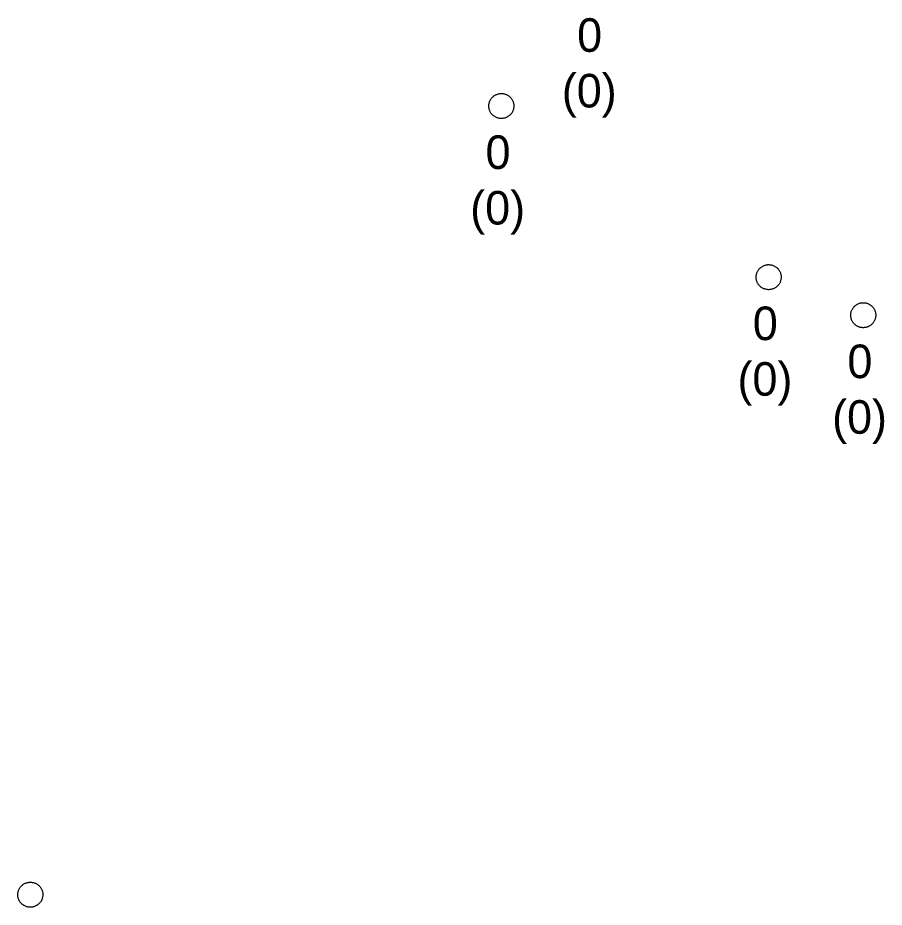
# Model space of a CAD drawing. Extents: x -606452 to -604459, y -1157823 to -1156972.
# Drawn here: x -604882 to -604864.69, y -1157475.51 to -1157457.74 of the extents above; entities that cross this region are included whole.
import ezdxf

# ---------------------------------------------------------------- set-up
doc = ezdxf.new("R2010")
doc.units = 0
doc.layers.add('Vstupní šachta stoky', color=7, linetype='Continuous')

msp = doc.modelspace()

# ---------------------------------------------------------------- linework, layer by layer
at = {"layer": 'Vstupní šachta stoky'}
for p, q in [((-604872.353, -1157459.25), (-604872.34, -1157459.25)), ((-604867.013, -1157462.67), (-604867, -1157462.67)), ((-604865.123, -1157463.43), (-604865.11, -1157463.43)), ((-604881.763, -1157475.01), (-604881.75, -1157475.01))]:
    msp.add_line(p, q, dxfattribs=at)
for points in [[(-604872.34, -1157459.25), (-604872.327, -1157459.25), (-604872.314, -1157459.251), (-604872.301, -1157459.253), (-604872.288, -1157459.256), (-604872.275, -1157459.259), (-604872.262, -1157459.262), (-604872.25, -1157459.267), (-604872.238, -1157459.272), (-604872.226, -1157459.278), (-604872.214, -1157459.284), (-604872.203, -1157459.291), (-604872.192, -1157459.299), (-604872.182, -1157459.307), (-604872.172, -1157459.315), (-604872.162, -1157459.324), (-604872.153, -1157459.334), (-604872.145, -1157459.344), (-604872.137, -1157459.355), (-604872.129, -1157459.366), (-604872.122, -1157459.377), (-604872.116, -1157459.389), (-604872.111, -1157459.401), (-604872.106, -1157459.413), (-604872.101, -1157459.425), (-604872.098, -1157459.438), (-604872.095, -1157459.451), (-604872.093, -1157459.464), (-604872.091, -1157459.477), (-604872.09, -1157459.49), (-604872.09, -1157459.503), (-604872.091, -1157459.517), (-604872.092, -1157459.53), (-604872.094, -1157459.543), (-604872.096, -1157459.556), (-604872.1, -1157459.568), (-604872.103, -1157459.581), (-604872.108, -1157459.593), (-604872.113, -1157459.606), (-604872.119, -1157459.617), (-604872.126, -1157459.629), (-604872.133, -1157459.64), (-604872.14, -1157459.651), (-604872.149, -1157459.661), (-604872.157, -1157459.671), (-604872.167, -1157459.68), (-604872.177, -1157459.689), (-604872.187, -1157459.698), (-604872.197, -1157459.705), (-604872.208, -1157459.713), (-604872.22, -1157459.719), (-604872.232, -1157459.725), (-604872.244, -1157459.731), (-604872.256, -1157459.735), (-604872.268, -1157459.74), (-604872.281, -1157459.743), (-604872.294, -1157459.746), (-604872.307, -1157459.748), (-604872.32, -1157459.749), (-604872.333, -1157459.75), (-604872.347, -1157459.75), (-604872.36, -1157459.749), (-604872.373, -1157459.748), (-604872.386, -1157459.746), (-604872.399, -1157459.743), (-604872.412, -1157459.74), (-604872.424, -1157459.735), (-604872.436, -1157459.731), (-604872.448, -1157459.725), (-604872.46, -1157459.719), (-604872.472, -1157459.713), (-604872.483, -1157459.705), (-604872.493, -1157459.698), (-604872.503, -1157459.689), (-604872.513, -1157459.68), (-604872.523, -1157459.671), (-604872.531, -1157459.661), (-604872.54, -1157459.651), (-604872.547, -1157459.64), (-604872.554, -1157459.629), (-604872.561, -1157459.617), (-604872.567, -1157459.606), (-604872.572, -1157459.593), (-604872.577, -1157459.581), (-604872.58, -1157459.568), (-604872.584, -1157459.556), (-604872.586, -1157459.543), (-604872.588, -1157459.53), (-604872.589, -1157459.517), (-604872.59, -1157459.503), (-604872.59, -1157459.49), (-604872.589, -1157459.477), (-604872.587, -1157459.464), (-604872.585, -1157459.451), (-604872.582, -1157459.438), (-604872.579, -1157459.425), (-604872.574, -1157459.413), (-604872.569, -1157459.401), (-604872.564, -1157459.389), (-604872.558, -1157459.377), (-604872.551, -1157459.366)], [(-604872.551, -1157459.366), (-604872.543, -1157459.355), (-604872.535, -1157459.344), (-604872.527, -1157459.334), (-604872.518, -1157459.324), (-604872.508, -1157459.315), (-604872.498, -1157459.307), (-604872.488, -1157459.299), (-604872.477, -1157459.291), (-604872.466, -1157459.284), (-604872.454, -1157459.278), (-604872.442, -1157459.272), (-604872.43, -1157459.267), (-604872.418, -1157459.262), (-604872.405, -1157459.259), (-604872.392, -1157459.256), (-604872.379, -1157459.253), (-604872.366, -1157459.251), (-604872.353, -1157459.25)], [(-604867, -1157462.67), (-604866.987, -1157462.67), (-604866.974, -1157462.671), (-604866.961, -1157462.673), (-604866.948, -1157462.676), (-604866.935, -1157462.679), (-604866.922, -1157462.682), (-604866.91, -1157462.687), (-604866.898, -1157462.692), (-604866.886, -1157462.698), (-604866.874, -1157462.704), (-604866.863, -1157462.711), (-604866.852, -1157462.719), (-604866.842, -1157462.727), (-604866.832, -1157462.735), (-604866.822, -1157462.744), (-604866.813, -1157462.754), (-604866.805, -1157462.764), (-604866.797, -1157462.775), (-604866.789, -1157462.786), (-604866.782, -1157462.797), (-604866.776, -1157462.809), (-604866.771, -1157462.821), (-604866.766, -1157462.833), (-604866.761, -1157462.845), (-604866.758, -1157462.858), (-604866.755, -1157462.871), (-604866.753, -1157462.884), (-604866.751, -1157462.897), (-604866.75, -1157462.91), (-604866.75, -1157462.923), (-604866.751, -1157462.937), (-604866.752, -1157462.95), (-604866.754, -1157462.963), (-604866.756, -1157462.976), (-604866.76, -1157462.988), (-604866.763, -1157463.001), (-604866.768, -1157463.013), (-604866.773, -1157463.026), (-604866.779, -1157463.037), (-604866.786, -1157463.049), (-604866.793, -1157463.06), (-604866.8, -1157463.071), (-604866.809, -1157463.081), (-604866.817, -1157463.091), (-604866.827, -1157463.1), (-604866.837, -1157463.109), (-604866.847, -1157463.118), (-604866.857, -1157463.125), (-604866.868, -1157463.133), (-604866.88, -1157463.139), (-604866.892, -1157463.145), (-604866.904, -1157463.151), (-604866.916, -1157463.155), (-604866.928, -1157463.16), (-604866.941, -1157463.163), (-604866.954, -1157463.166), (-604866.967, -1157463.168), (-604866.98, -1157463.169), (-604866.993, -1157463.17), (-604867.007, -1157463.17), (-604867.02, -1157463.169), (-604867.033, -1157463.168), (-604867.046, -1157463.166), (-604867.059, -1157463.163), (-604867.072, -1157463.16), (-604867.084, -1157463.155), (-604867.096, -1157463.151), (-604867.108, -1157463.145), (-604867.12, -1157463.139), (-604867.132, -1157463.133), (-604867.143, -1157463.125), (-604867.153, -1157463.118), (-604867.163, -1157463.109), (-604867.173, -1157463.1), (-604867.183, -1157463.091), (-604867.191, -1157463.081), (-604867.2, -1157463.071), (-604867.207, -1157463.06), (-604867.214, -1157463.049), (-604867.221, -1157463.037), (-604867.227, -1157463.026), (-604867.232, -1157463.013), (-604867.237, -1157463.001), (-604867.24, -1157462.988), (-604867.244, -1157462.976), (-604867.246, -1157462.963), (-604867.248, -1157462.95), (-604867.249, -1157462.937), (-604867.25, -1157462.923), (-604867.25, -1157462.91), (-604867.249, -1157462.897), (-604867.247, -1157462.884), (-604867.245, -1157462.871), (-604867.242, -1157462.858), (-604867.239, -1157462.845), (-604867.234, -1157462.833), (-604867.229, -1157462.821), (-604867.224, -1157462.809), (-604867.218, -1157462.797), (-604867.211, -1157462.786)], [(-604867.211, -1157462.786), (-604867.203, -1157462.775), (-604867.195, -1157462.764), (-604867.187, -1157462.754), (-604867.178, -1157462.744), (-604867.168, -1157462.735), (-604867.158, -1157462.727), (-604867.148, -1157462.719), (-604867.137, -1157462.711), (-604867.126, -1157462.704), (-604867.114, -1157462.698), (-604867.102, -1157462.692), (-604867.09, -1157462.687), (-604867.078, -1157462.682), (-604867.065, -1157462.679), (-604867.052, -1157462.676), (-604867.039, -1157462.673), (-604867.026, -1157462.671), (-604867.013, -1157462.67)], [(-604865.11, -1157463.43), (-604865.097, -1157463.43), (-604865.084, -1157463.431), (-604865.071, -1157463.433), (-604865.058, -1157463.436), (-604865.045, -1157463.439), (-604865.032, -1157463.442), (-604865.02, -1157463.447), (-604865.008, -1157463.452), (-604864.996, -1157463.458), (-604864.984, -1157463.464), (-604864.973, -1157463.471), (-604864.962, -1157463.479), (-604864.952, -1157463.487), (-604864.942, -1157463.495), (-604864.932, -1157463.504), (-604864.923, -1157463.514), (-604864.915, -1157463.524), (-604864.907, -1157463.535), (-604864.899, -1157463.546), (-604864.892, -1157463.557), (-604864.886, -1157463.569), (-604864.881, -1157463.581), (-604864.876, -1157463.593), (-604864.871, -1157463.605), (-604864.868, -1157463.618), (-604864.865, -1157463.631), (-604864.863, -1157463.644), (-604864.861, -1157463.657), (-604864.86, -1157463.67), (-604864.86, -1157463.683), (-604864.861, -1157463.697), (-604864.862, -1157463.71), (-604864.864, -1157463.723), (-604864.866, -1157463.736), (-604864.87, -1157463.748), (-604864.873, -1157463.761), (-604864.878, -1157463.773), (-604864.883, -1157463.786), (-604864.889, -1157463.797), (-604864.896, -1157463.809), (-604864.903, -1157463.82), (-604864.91, -1157463.831), (-604864.919, -1157463.841), (-604864.927, -1157463.851), (-604864.937, -1157463.86), (-604864.947, -1157463.869), (-604864.957, -1157463.878), (-604864.967, -1157463.885), (-604864.978, -1157463.893), (-604864.99, -1157463.899), (-604865.002, -1157463.905), (-604865.014, -1157463.911), (-604865.026, -1157463.915), (-604865.038, -1157463.92), (-604865.051, -1157463.923), (-604865.064, -1157463.926), (-604865.077, -1157463.928), (-604865.09, -1157463.929), (-604865.103, -1157463.93), (-604865.117, -1157463.93), (-604865.13, -1157463.929), (-604865.143, -1157463.928), (-604865.156, -1157463.926), (-604865.169, -1157463.923), (-604865.182, -1157463.92), (-604865.194, -1157463.915), (-604865.206, -1157463.911), (-604865.218, -1157463.905), (-604865.23, -1157463.899), (-604865.242, -1157463.893), (-604865.253, -1157463.885), (-604865.263, -1157463.878), (-604865.273, -1157463.869), (-604865.283, -1157463.86), (-604865.293, -1157463.851), (-604865.301, -1157463.841), (-604865.31, -1157463.831), (-604865.317, -1157463.82), (-604865.324, -1157463.809), (-604865.331, -1157463.797), (-604865.337, -1157463.786), (-604865.342, -1157463.773), (-604865.347, -1157463.761), (-604865.35, -1157463.748), (-604865.354, -1157463.736), (-604865.356, -1157463.723), (-604865.358, -1157463.71), (-604865.359, -1157463.697), (-604865.36, -1157463.683), (-604865.36, -1157463.67), (-604865.359, -1157463.657), (-604865.357, -1157463.644), (-604865.355, -1157463.631), (-604865.352, -1157463.618), (-604865.349, -1157463.605), (-604865.344, -1157463.593), (-604865.339, -1157463.581), (-604865.334, -1157463.569), (-604865.328, -1157463.557), (-604865.321, -1157463.546)], [(-604865.321, -1157463.546), (-604865.313, -1157463.535), (-604865.305, -1157463.524), (-604865.297, -1157463.514), (-604865.288, -1157463.504), (-604865.278, -1157463.495), (-604865.268, -1157463.487), (-604865.258, -1157463.479), (-604865.247, -1157463.471), (-604865.236, -1157463.464), (-604865.224, -1157463.458), (-604865.212, -1157463.452), (-604865.2, -1157463.447), (-604865.188, -1157463.442), (-604865.175, -1157463.439), (-604865.162, -1157463.436), (-604865.149, -1157463.433), (-604865.136, -1157463.431), (-604865.123, -1157463.43)], [(-604881.75, -1157475.01), (-604881.737, -1157475.01), (-604881.724, -1157475.011), (-604881.711, -1157475.013), (-604881.698, -1157475.016), (-604881.685, -1157475.019), (-604881.672, -1157475.022), (-604881.66, -1157475.027), (-604881.648, -1157475.032), (-604881.636, -1157475.038), (-604881.624, -1157475.044), (-604881.613, -1157475.051), (-604881.602, -1157475.059), (-604881.592, -1157475.067), (-604881.582, -1157475.075), (-604881.572, -1157475.084), (-604881.563, -1157475.094), (-604881.555, -1157475.104), (-604881.547, -1157475.115), (-604881.539, -1157475.126), (-604881.532, -1157475.137), (-604881.526, -1157475.149), (-604881.521, -1157475.161), (-604881.516, -1157475.173), (-604881.511, -1157475.185), (-604881.508, -1157475.198), (-604881.505, -1157475.211), (-604881.503, -1157475.224), (-604881.501, -1157475.237), (-604881.5, -1157475.25), (-604881.5, -1157475.263), (-604881.501, -1157475.277), (-604881.502, -1157475.29), (-604881.504, -1157475.303), (-604881.506, -1157475.316), (-604881.51, -1157475.328), (-604881.513, -1157475.341), (-604881.518, -1157475.353), (-604881.523, -1157475.366), (-604881.529, -1157475.377), (-604881.536, -1157475.389), (-604881.543, -1157475.4), (-604881.55, -1157475.411), (-604881.559, -1157475.421), (-604881.567, -1157475.431), (-604881.577, -1157475.44), (-604881.587, -1157475.449), (-604881.597, -1157475.458), (-604881.607, -1157475.465), (-604881.618, -1157475.473), (-604881.63, -1157475.479), (-604881.642, -1157475.485), (-604881.654, -1157475.491), (-604881.666, -1157475.495), (-604881.678, -1157475.5), (-604881.691, -1157475.503), (-604881.704, -1157475.506), (-604881.717, -1157475.508), (-604881.73, -1157475.509), (-604881.743, -1157475.51), (-604881.757, -1157475.51), (-604881.77, -1157475.509), (-604881.783, -1157475.508), (-604881.796, -1157475.506), (-604881.809, -1157475.503), (-604881.822, -1157475.5), (-604881.834, -1157475.495), (-604881.846, -1157475.491), (-604881.858, -1157475.485), (-604881.87, -1157475.479), (-604881.882, -1157475.473), (-604881.893, -1157475.465), (-604881.903, -1157475.458), (-604881.913, -1157475.449), (-604881.923, -1157475.44), (-604881.933, -1157475.431), (-604881.941, -1157475.421), (-604881.95, -1157475.411), (-604881.957, -1157475.4), (-604881.964, -1157475.389), (-604881.971, -1157475.377), (-604881.977, -1157475.366), (-604881.982, -1157475.353), (-604881.987, -1157475.341), (-604881.99, -1157475.328), (-604881.994, -1157475.316), (-604881.996, -1157475.303), (-604881.998, -1157475.29), (-604881.999, -1157475.277), (-604882, -1157475.263), (-604882, -1157475.25), (-604881.999, -1157475.237), (-604881.997, -1157475.224), (-604881.995, -1157475.211), (-604881.992, -1157475.198), (-604881.989, -1157475.185), (-604881.984, -1157475.173), (-604881.979, -1157475.161), (-604881.974, -1157475.149), (-604881.968, -1157475.137), (-604881.961, -1157475.126)], [(-604881.961, -1157475.126), (-604881.953, -1157475.115), (-604881.945, -1157475.104), (-604881.937, -1157475.094), (-604881.928, -1157475.084), (-604881.918, -1157475.075), (-604881.908, -1157475.067), (-604881.898, -1157475.059), (-604881.887, -1157475.051), (-604881.876, -1157475.044), (-604881.864, -1157475.038), (-604881.852, -1157475.032), (-604881.84, -1157475.027), (-604881.828, -1157475.022), (-604881.815, -1157475.019), (-604881.802, -1157475.016), (-604881.789, -1157475.013), (-604881.776, -1157475.011), (-604881.763, -1157475.01)]]:
    msp.add_lwpolyline(points, dxfattribs=at)

# ---------------------------------------------------------------- texts
for s, height, p in [('0', 0.671, (-604870.826, -1157458.418)), ('(0)', 0.6708, (-604871.132, -1157459.529)), ('0', 0.671, (-604872.656, -1157460.758)), ('(0)', 0.6708, (-604872.962, -1157461.869)), ('0', 0.671, (-604867.316, -1157464.178)), ('0', 0.671, (-604865.426, -1157464.938)), ('(0)', 0.6708, (-604867.622, -1157465.289)), ('(0)', 0.6708, (-604865.732, -1157466.049))]:
    msp.add_text(s, height=height, dxfattribs=at).set_placement(p)

doc.saveas('drawing.dxf')
